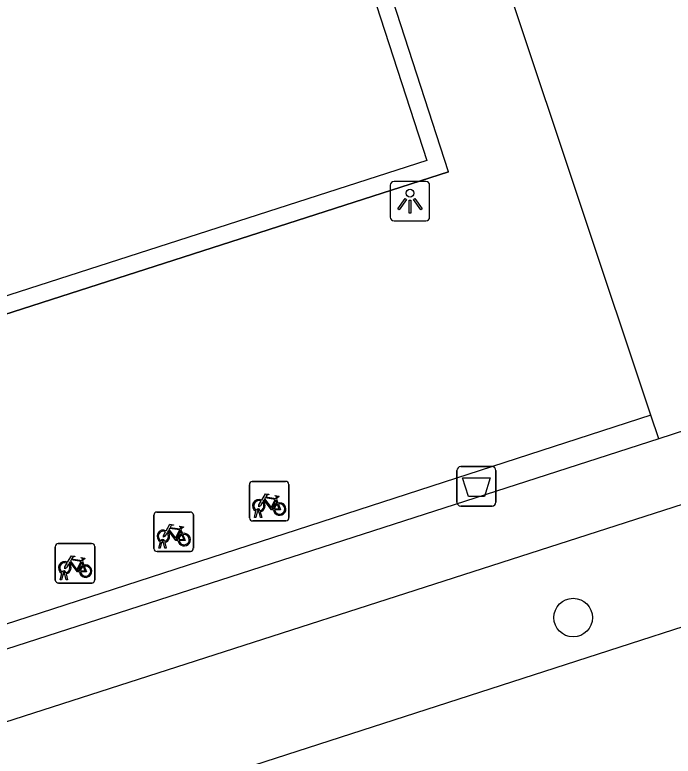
# Model space of a CAD drawing. Extents: x 158087 to 159494, y 382905 to 383981.
# Drawn here: x 159256.99 to 159273.66, y 383086.74 to 383105.51 of the extents above; entities that cross this region are included whole.
import ezdxf

# ---------------------------------------------------------------- set-up
doc = ezdxf.new("R2010")
doc.units = 0
for name, color, linetype in [('IMGEO_Afvalbak', 7, 'Continuous'), ('IMGEO_Boom', 7, 'Continuous'), ('IMGEO_Fietsenrek', 7, 'Continuous'), ('IMGEO_Fietspad_gesloten', 7, 'Continuous'), ('IMGEO_Hek', 7, 'Continuous'), ('IMGEO_Lichtpunt', 7, 'Continuous'), ('IMGEO_Pand', 7, 'Continuous'), ('IMGEO_Voetpad_open', 7, 'Continuous')]:
    doc.layers.add(name, color=color, linetype=linetype)

msp = doc.modelspace()

# ---------------------------------------------------------------- linework, layer by layer
at = {"layer": 'IMGEO_Afvalbak'}
for p, q in [((159268.286, 383094.069), (159269.076, 383094.069)), ((159269.076, 383094.069), (159268.286, 383094.069)), ((159268.186, 383093.169), (159268.186, 383093.969)), ((159268.186, 383093.969), (159268.186, 383093.169)), ((159269.176, 383093.969), (159269.176, 383093.169)), ((159269.176, 383093.169), (159269.176, 383093.969)), ((159269.076, 383093.069), (159268.286, 383093.069)), ((159268.286, 383093.069), (159269.076, 383093.069))]:
    msp.add_line(p, q, dxfattribs=at)
msp.add_lwpolyline([(159268.329, 383093.783), (159269.033, 383093.783), (159268.884, 383093.313), (159268.478, 383093.313), (159268.329, 383093.783)], dxfattribs=at)
for centre, start, end in [((159268.286, 383093.969), 90, 180), ((159268.286, 383093.969), 90, 180), ((159269.076, 383093.969), 0, 90), ((159269.076, 383093.969), 360, 90), ((159268.286, 383093.169), 180, 270), ((159268.286, 383093.169), 180, 270), ((159269.076, 383093.169), 270, 0), ((159269.076, 383093.169), 270, 0)]:
    msp.add_arc(centre, 0.1, start, end, dxfattribs=at)
at = {"layer": 'IMGEO_Boom'}
msp.add_circle((159271.131, 383090.244), 0.489, dxfattribs=at)
at = {"layer": 'IMGEO_Fietsenrek'}
for p, q in [((159263.006, 383093.693), (159263.847, 383093.693)), ((159263.847, 383093.693), (159263.006, 383093.693)), ((159262.931, 383092.768), (159262.931, 383093.609)), ((159262.931, 383093.609), (159262.931, 383092.768)), ((159263.931, 383093.618), (159263.931, 383092.777)), ((159263.931, 383092.777), (159263.931, 383093.618)), ((159263.618, 383093.242), (159263.654, 383093.147)), ((159260.587, 383092.919), (159261.428, 383092.919)), ((159261.428, 383092.919), (159260.587, 383092.919)), ((159263.058, 383092.777), (159263.097, 383092.937)), ((159263.127, 383092.925), (159263.092, 383092.777)), ((159263.169, 383092.949), (159263.168, 383092.953)), ((159263.21, 383092.777), (159263.176, 383092.919)), ((159263.2, 383092.96), (159263.201, 383092.953)), ((159263.208, 383092.923), (159263.243, 383092.777)), ((159260.512, 383091.994), (159260.512, 383092.835)), ((159260.512, 383092.835), (159260.512, 383091.994)), ((159261.512, 383092.844), (159261.512, 383092.003)), ((159261.512, 383092.003), (159261.512, 383092.844)), ((159263.856, 383092.693), (159263.015, 383092.693)), ((159263.015, 383092.693), (159263.856, 383092.693)), ((159263.092, 383092.777), (159263.058, 383092.777)), ((159263.243, 383092.777), (159263.21, 383092.777)), ((159261.199, 383092.468), (159261.235, 383092.373)), ((159260.639, 383092.003), (159260.678, 383092.163)), ((159260.708, 383092.151), (159260.673, 383092.003)), ((159260.75, 383092.175), (159260.749, 383092.179)), ((159260.791, 383092.003), (159260.757, 383092.145)), ((159260.781, 383092.186), (159260.782, 383092.179)), ((159260.789, 383092.149), (159260.824, 383092.003)), ((159258.016, 383091.196), (159258.016, 383092.037)), ((159258.016, 383092.037), (159258.016, 383091.196)), ((159258.091, 383092.121), (159258.932, 383092.121)), ((159258.932, 383092.121), (159258.091, 383092.121)), ((159259.016, 383092.046), (159259.016, 383091.205)), ((159259.016, 383091.205), (159259.016, 383092.046)), ((159260.673, 383092.003), (159260.639, 383092.003)), ((159260.824, 383092.003), (159260.791, 383092.003)), ((159261.437, 383091.919), (159260.596, 383091.919)), ((159260.596, 383091.919), (159261.437, 383091.919)), ((159258.703, 383091.67), (159258.739, 383091.575)), ((159258.254, 383091.377), (159258.253, 383091.381)), ((159258.285, 383091.388), (159258.286, 383091.381)), ((159258.143, 383091.205), (159258.182, 383091.365)), ((159258.177, 383091.205), (159258.143, 383091.205)), ((159258.212, 383091.353), (159258.177, 383091.205)), ((159258.295, 383091.205), (159258.261, 383091.347)), ((159258.293, 383091.351), (159258.328, 383091.205)), ((159258.328, 383091.205), (159258.295, 383091.205)), ((159258.941, 383091.121), (159258.1, 383091.121)), ((159258.1, 383091.121), (159258.941, 383091.121))]:
    msp.add_line(p, q, dxfattribs=at)
for points in [[(159263.244, 383093.219), (159263.339, 383093.383), (159263.425, 383093.369), (159263.427, 383093.36), (159263.371, 383093.349), (159263.344, 383093.304), (159263.6, 383093.263)], [(159263.587, 383093.238), (159263.33, 383093.279), (159263.313, 383093.25), (159263.48, 383093.03), (159263.587, 383093.238)], [(159263.6, 383093.263), (159263.625, 383093.312), (159263.619, 383093.316), (159263.596, 383093.32), (159263.584, 383093.327), (159263.583, 383093.33), (159263.585, 383093.335), (159263.68, 383093.32), (159263.682, 383093.31), (159263.672, 383093.297), (159263.66, 383093.291), (159263.646, 383093.297), (159263.618, 383093.242)], [(159263.265, 383093.167), (159263.213, 383093.077), (159263.173, 383093.052), (159263.174, 383093.099), (159263.229, 383093.193)], [(159263.54, 383092.975), (159263.49, 383092.975), (159263.299, 383093.226), (159263.28, 383093.194)], [(159263.635, 383093.14), (159263.605, 383093.217), (159263.496, 383092.999), (159263.539, 383092.999)], [(159263.569, 383092.999), (159263.689, 383092.998), (159263.645, 383093.112)], [(159263.665, 383093.119), (159263.72, 383092.974), (159263.57, 383092.974)], [(159260.825, 383092.445), (159260.92, 383092.609), (159261.006, 383092.595), (159261.008, 383092.586), (159260.952, 383092.575), (159260.925, 383092.53), (159261.181, 383092.489)], [(159261.168, 383092.464), (159260.911, 383092.505), (159260.894, 383092.476), (159261.061, 383092.256), (159261.168, 383092.464)], [(159261.181, 383092.489), (159261.206, 383092.538), (159261.2, 383092.542), (159261.177, 383092.546), (159261.165, 383092.553), (159261.164, 383092.556), (159261.166, 383092.561), (159261.261, 383092.546), (159261.263, 383092.536), (159261.253, 383092.523), (159261.241, 383092.517), (159261.227, 383092.523), (159261.199, 383092.468)], [(159260.846, 383092.393), (159260.794, 383092.303), (159260.754, 383092.278), (159260.755, 383092.325), (159260.81, 383092.419)], [(159261.121, 383092.201), (159261.071, 383092.201), (159260.88, 383092.452), (159260.861, 383092.42)], [(159261.216, 383092.366), (159261.186, 383092.443), (159261.077, 383092.225), (159261.12, 383092.225)], [(159261.15, 383092.225), (159261.27, 383092.224), (159261.226, 383092.338)], [(159261.246, 383092.345), (159261.301, 383092.2), (159261.151, 383092.2)], [(159258.329, 383091.647), (159258.424, 383091.811), (159258.51, 383091.797), (159258.512, 383091.788), (159258.456, 383091.777), (159258.429, 383091.732), (159258.685, 383091.691)], [(159258.685, 383091.691), (159258.71, 383091.74), (159258.704, 383091.744), (159258.681, 383091.748), (159258.669, 383091.755), (159258.668, 383091.758), (159258.67, 383091.763), (159258.765, 383091.748), (159258.767, 383091.738), (159258.757, 383091.725), (159258.745, 383091.719), (159258.731, 383091.725), (159258.703, 383091.67)], [(159258.35, 383091.595), (159258.298, 383091.505), (159258.258, 383091.48), (159258.259, 383091.527), (159258.314, 383091.621)], [(159258.625, 383091.403), (159258.575, 383091.403), (159258.384, 383091.654), (159258.365, 383091.622)], [(159258.672, 383091.666), (159258.415, 383091.707), (159258.398, 383091.678), (159258.565, 383091.458), (159258.672, 383091.666)], [(159258.72, 383091.568), (159258.69, 383091.645), (159258.581, 383091.427), (159258.624, 383091.427)], [(159258.654, 383091.427), (159258.774, 383091.426), (159258.73, 383091.54)], [(159258.75, 383091.547), (159258.805, 383091.402), (159258.655, 383091.402)]]:
    msp.add_lwpolyline(points, dxfattribs=at)
for centre, radius, start, end in [((159263.009, 383093.615), 0.0779, 92.4484, 184.2845), ((159263.009, 383093.615), 0.0779, 92.4484, 184.2845), ((159263.853, 383093.615), 0.0779, 2.4484, 94.2845), ((159263.853, 383093.615), 0.0779, 2.4484, 94.2845), ((159263.171, 383093.078), 0.159, 62.6766, 242.1369), ((159263.171, 383093.078), 0.129, 63.3192, 238.903), ((159263.171, 383093.078), 0.129, 283.6043, 43.4302), ((159263.171, 383093.078), 0.159, 283.5766, 46.6042), ((159263.698, 383092.994), 0.159, 113.3408, 178.3217), ((159263.698, 383092.994), 0.159, 187.0065, 105.7708), ((159263.698, 383092.994), 0.129, 113.923, 177.9556), ((159263.698, 383092.994), 0.129, 188.6715, 104.5883), ((159260.59, 383092.841), 0.0779, 92.4484, 184.2845), ((159260.59, 383092.841), 0.0779, 92.4484, 184.2845), ((159261.434, 383092.841), 0.0779, 2.4484, 94.2845), ((159261.434, 383092.841), 0.0779, 2.4484, 94.2845), ((159263.151, 383092.949), 0.0499, 12.8025, 158.6934), ((159263.171, 383093.078), 0.159, 253.9967, 271.7867), ((159263.151, 383092.949), 0.0174, 12.8025, 163.4502), ((159263.171, 383093.078), 0.129, 253.415, 269.0204), ((159263.009, 383092.771), 0.0779, 182.4484, 274.2845), ((159263.009, 383092.771), 0.0779, 182.4484, 274.2845), ((159263.853, 383092.771), 0.0779, 272.4484, 4.2845), ((159263.853, 383092.771), 0.0779, 272.4484, 4.2845), ((159260.752, 383092.304), 0.159, 62.6766, 242.1369), ((159260.752, 383092.304), 0.129, 63.3192, 238.903), ((159260.752, 383092.304), 0.129, 283.6043, 43.4302), ((159260.752, 383092.304), 0.159, 283.5766, 46.6042), ((159261.279, 383092.22), 0.159, 113.3408, 178.3217), ((159261.279, 383092.22), 0.159, 187.0065, 105.7708), ((159261.279, 383092.22), 0.129, 113.923, 177.9556), ((159261.279, 383092.22), 0.129, 188.6715, 104.5883), ((159260.732, 383092.175), 0.0499, 12.8025, 158.6934), ((159260.752, 383092.304), 0.159, 253.9967, 271.7867), ((159260.732, 383092.175), 0.0174, 12.8025, 163.4502), ((159260.752, 383092.304), 0.129, 253.415, 269.0204), ((159258.094, 383092.043), 0.0779, 92.4484, 184.2845), ((159258.094, 383092.043), 0.0779, 92.4484, 184.2845), ((159258.938, 383092.043), 0.0779, 2.4484, 94.2845), ((159258.938, 383092.043), 0.0779, 2.4484, 94.2845), ((159260.59, 383091.997), 0.0779, 182.4484, 274.2845), ((159260.59, 383091.997), 0.0779, 182.4484, 274.2845), ((159261.434, 383091.997), 0.0779, 272.4484, 4.2845), ((159261.434, 383091.997), 0.0779, 272.4484, 4.2845), ((159258.256, 383091.506), 0.159, 62.6766, 242.1369), ((159258.256, 383091.506), 0.129, 63.3192, 238.903), ((159258.256, 383091.506), 0.129, 283.6043, 43.4302), ((159258.256, 383091.506), 0.159, 283.5766, 46.6042), ((159258.783, 383091.422), 0.159, 113.3408, 178.3217), ((159258.783, 383091.422), 0.159, 187.0065, 105.7708), ((159258.236, 383091.377), 0.0499, 12.8025, 158.6934), ((159258.236, 383091.377), 0.0174, 12.8025, 163.4502), ((159258.256, 383091.506), 0.129, 253.415, 269.0204), ((159258.783, 383091.422), 0.129, 113.923, 177.9556), ((159258.783, 383091.422), 0.129, 188.6715, 104.5883), ((159258.094, 383091.199), 0.0779, 182.4484, 274.2845), ((159258.094, 383091.199), 0.0779, 182.4484, 274.2845), ((159258.256, 383091.506), 0.159, 253.9967, 271.7867), ((159258.938, 383091.199), 0.0779, 272.4484, 4.2845), ((159258.938, 383091.199), 0.0779, 272.4484, 4.2845)]:
    msp.add_arc(centre, radius, start, end, dxfattribs=at)
at = {"layer": 'IMGEO_Fietspad_gesloten'}
msp.add_lwpolyline([(159177.244, 383058.86), (159177.648, 383058.93), (159297.331, 383097.582), (159315.701, 383103.469)], dxfattribs=at)
at = {"layer": 'IMGEO_Hek'}
for points in [[(159267.97, 383101.532), (159248.205, 383162.485), (159175.755, 383139.283), (159175.71, 383139.269), (159181.265, 383122.198), (159181.283, 383122.143), (159210.828, 383131.678), (159225.073, 383087.742)], [(159267.97, 383101.532), (159225.073, 383087.742)], [(159273.101, 383095.369), (159192.454, 383069.229)], [(159273.302, 383094.768), (159249.018, 383086.948)]]:
    msp.add_lwpolyline(points, dxfattribs=at)
at = {"layer": 'IMGEO_Lichtpunt'}
for p, q in [((159266.5, 383101.196), (159266.5, 383100.389)), ((159266.5, 383101.196), (159266.5, 383100.389)), ((159267.402, 383101.291), (159266.594, 383101.291)), ((159267.402, 383101.291), (159266.594, 383101.291)), ((159267.496, 383100.389), (159267.496, 383101.196)), ((159267.496, 383100.389), (159267.496, 383101.196)), ((159266.594, 383100.295), (159267.402, 383100.295)), ((159266.594, 383100.295), (159267.402, 383100.295))]:
    msp.add_line(p, q, dxfattribs=at)
for points in [[(159266.874, 383100.86), (159266.913, 383100.832), (159266.725, 383100.57), (159266.687, 383100.597), (159266.874, 383100.86)], [(159266.976, 383100.812), (159267.023, 383100.812), (159267.023, 383100.49), (159266.976, 383100.49), (159266.976, 383100.812)], [(159267.086, 383100.832), (159267.124, 383100.859), (159267.311, 383100.597), (159267.272, 383100.569), (159267.086, 383100.832)]]:
    msp.add_lwpolyline(points, dxfattribs=at)
msp.add_circle((159266.999, 383100.994), 0.0994, dxfattribs=at)
for centre, start, end in [((159266.594, 383101.196), 90, 180), ((159266.594, 383101.196), 90, 180), ((159267.402, 383101.196), 0, 90), ((159267.402, 383101.196), 0, 90), ((159266.594, 383100.389), 180, 270), ((159266.594, 383100.389), 180, 270), ((159267.402, 383100.389), 270, 0), ((159267.402, 383100.389), 270, 360)]:
    msp.add_arc(centre, 0.0946, start, end, dxfattribs=at)
at = {"layer": 'IMGEO_Pand'}
msp.add_lwpolyline([(159280.702, 383099.791), (159278.708, 383099.138), (159277.585, 383098.771), (159278.354, 383096.421), (159273.302, 383094.768), (159273.101, 383095.369), (159269.562, 383105.976)], dxfattribs=at)
at = {"layer": 'IMGEO_Voetpad_open'}
for points in [[(159195.367, 383078.165), (159199.041, 383079.339), (159222.829, 383087.021), (159225.073, 383087.742), (159267.97, 383101.532), (159248.205, 383162.485), (159175.755, 383139.283), (159181.309, 383122.215), (159181.265, 383122.198), (159181.096, 383122.135), (159188.361, 383099.751), (159195.367, 383078.165)], [(159225.36, 383088.271), (159205.85, 383148.455), (159247.9, 383161.922), (159267.424, 383101.822), (159225.36, 383088.271)], [(159315.771, 383106.592), (159193.088, 383067.117), (159176.27, 383061.706)]]:
    msp.add_lwpolyline(points, dxfattribs=at)

doc.saveas('drawing.dxf')
